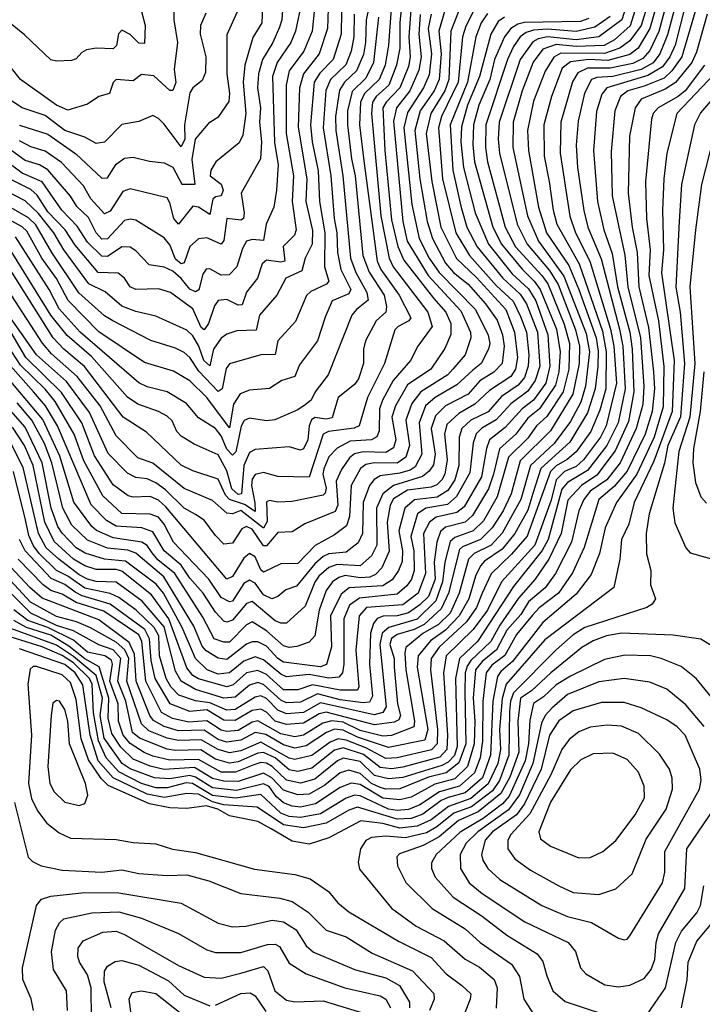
# Model space of a CAD drawing. Extents: x 1308313 to 1441400, y 959662 to 1036319.
# Tile 302 of 656: x 1354476 to 1356880, y 998917 to 1002386. Entities that reach past the tile are written whole.
import ezdxf

# ---------------------------------------------------------------- set-up
doc = ezdxf.new("R2010")
doc.units = 0

msp = doc.modelspace()

# ---------------------------------------------------------------- linework, layer by layer
at = {"layer": '0CON10XD'}
for points in [[(1356728.6, 1002475), (1356694.9, 1002355), (1356654.2, 1002285.8), (1356625, 1002262.8), (1356547.6, 1002242.4), (1356480, 1002245), (1356415, 1002237.1), (1356385.7, 1002215), (1356348.6, 1002115), (1356321.4, 1002015), (1356322.4, 1001905), (1356340.8, 1001815), (1356354.6, 1001715), (1356367.8, 1001665), (1356446.1, 1001526.1), (1356528.3, 1001288.3), (1356541.5, 1001215), (1356539.8, 1001085), (1356519.4, 1001010.6), (1356487.3, 1000935), (1356435, 1000863.5), (1356404.3, 1000835.7), (1356365, 1000814.3), (1356345, 1000793.7), (1356263.5, 1000566.5), (1356207.8, 1000502.2), (1356136.3, 1000433.7), (1356104.5, 1000365.5), (1356084.9, 1000315.1), (1356049.6, 1000265), (1355953.2, 1000175), (1355924.6, 1000135), (1355922.3, 1000095), (1355947.2, 999885), (1355945.8, 999835), (1355926.3, 999813.7), (1355805.1, 999785.1), (1355765, 999783.2), (1355695, 999821.1), (1355625, 999848), (1355597.8, 999852.2), (1355569.4, 999840.6), (1355505, 999793.1), (1355445, 999778.9), (1355425, 999784.3), (1355325, 999841.1), (1355255, 999810.5), (1355215, 999803.2), (1355175, 999814.4), (1355115, 999849.3), (1355035, 999846.1), (1354994.6, 999854.7), (1354930.9, 999880.9), (1354904.4, 999905), (1354853.3, 1000055), (1354859.6, 1000135), (1354846.1, 1000166.1), (1354815, 1000192.4), (1354725, 1000243.4), (1354675.9, 1000265), (1354605, 1000283.3), (1354513.7, 1000333.7), (1354429.3, 1000425)], [(1356761.7, 1002475), (1356726.1, 1002343.9), (1356695, 1002277.5), (1356670.7, 1002249.3), (1356635, 1002231.4), (1356555, 1002215.1), (1356475.4, 1002214.6), (1356441.5, 1002198.5), (1356422.9, 1002167.1), (1356381.9, 1002025), (1356378.7, 1001915), (1356413.4, 1001693.4), (1356433.3, 1001635), (1356483.6, 1001535), (1356555.9, 1001295.9), (1356568, 1001235), (1356577.5, 1001105), (1356541.5, 1000955), (1356521.2, 1000915), (1356461.4, 1000835), (1356435, 1000812.1), (1356395, 1000794), (1356365.3, 1000765), (1356347.4, 1000692.6), (1356289.5, 1000535), (1356172.7, 1000405), (1356123.1, 1000305), (1356072.6, 1000237.4), (1355977.2, 1000145), (1355967.8, 1000085), (1355981.9, 999865), (1355980.6, 999815), (1355955, 999788.2), (1355825, 999752.2), (1355785, 999746.7), (1355745, 999751.1), (1355687, 999797), (1355615, 999820.7), (1355585, 999811.8), (1355505, 999749), (1355455, 999737.3), (1355425, 999742.7), (1355375, 999785.6), (1355335, 999804.2), (1355315, 999801.5), (1355245, 999770.9), (1355215, 999766.3), (1355165, 999780.9), (1355113.8, 999813.8), (1355025, 999811.3), (1354995, 999815.9), (1354897.3, 999855), (1354873.6, 999875), (1354849.1, 999985), (1354821.6, 1000055), (1354832.1, 1000135), (1354805, 1000165.3), (1354755, 1000183.6), (1354665, 1000232.2), (1354605, 1000251.5), (1354515, 1000294.9), (1354435, 1000374.5)], [(1356792.1, 1002465), (1356757.7, 1002332.3), (1356730.4, 1002265), (1356706.8, 1002233.2), (1356665, 1002209.6), (1356565, 1002185.2), (1356508.4, 1002181.6), (1356489.8, 1002175), (1356465, 1002126.4), (1356442.1, 1002027.9), (1356436, 1001944), (1356440.1, 1001865), (1356463.1, 1001713.1), (1356476.7, 1001655), (1356523.1, 1001543.1), (1356587.9, 1001295), (1356599.5, 1001235), (1356607.6, 1001085), (1356583, 1000965), (1356544, 1000885), (1356475, 1000797.6), (1356405, 1000755.6), (1356385, 1000731.9), (1356336.8, 1000555), (1356315.9, 1000515.9), (1356215, 1000388.7), (1356088, 1000195), (1356025.1, 1000134.9), (1356010.1, 1000065), (1356016.2, 999825), (1356006.9, 999793.2), (1355985, 999770.3), (1355962.2, 999757.8), (1355825, 999716.5), (1355775, 999711.1), (1355725, 999723.2), (1355675, 999772.1), (1355615, 999784.7), (1355595, 999775.3), (1355515, 999710.7), (1355465, 999695.7), (1355415, 999706.3), (1355365.3, 999755.3), (1355345, 999766.8), (1355325, 999769.4), (1355299.8, 999760.2), (1355235.6, 999734.4), (1355185, 999734.9), (1355105, 999779), (1355005, 999777.5), (1354945, 999790.9), (1354913.6, 999803.6), (1354865, 999835.3), (1354840.4, 999865), (1354824, 999915), (1354823, 999975), (1354793.8, 1000055), (1354803, 1000115), (1354799.1, 1000129.1), (1354775.3, 1000145), (1354715, 1000157.7), (1354665, 1000199.3), (1354575, 1000244.5), (1354505, 1000269.6), (1354455, 1000307.1)], [(1355719.5, 1002495), (1355695.8, 1002385), (1355694.1, 1002305), (1355686.8, 1002263.2), (1355662.1, 1002205), (1355619.3, 1002165), (1355602.4, 1002137.6), (1355587.6, 1002045), (1355588.9, 1001995), (1355613.8, 1001835), (1355641.3, 1001545), (1355659.4, 1001495), (1355698.2, 1001425), (1355702.8, 1001397.2), (1355661.8, 1001365), (1355645.8, 1001344.2), (1355561.9, 1001135), (1355516.5, 1001075), (1355502.3, 1001045), (1355481.4, 1001028.6), (1355455, 1001010.9), (1355374.3, 1000975.7), (1355345, 1000972.6), (1355285, 1000982.3), (1355265.8, 1000974.2), (1355256, 1000954), (1355237, 1000863), (1355225, 1000851.3), (1355205, 1000872.4), (1355185, 1000919.7), (1355165, 1000945.2), (1355105, 1000982.9), (1355063.2, 1001033.2), (1354995, 1001074.1), (1354925, 1001092.5), (1354895, 1001106.9), (1354688.6, 1001285), (1354615, 1001367.6), (1354580.2, 1001435), (1354460.9, 1001620.9)], [(1355823.2, 1002455), (1355814, 1002376), (1355814, 1002285), (1355803.2, 1002225), (1355776, 1002155), (1355731.4, 1002115), (1355717.8, 1002095), (1355714.7, 1002054.7), (1355747.8, 1001695), (1355777.2, 1001545), (1355791.2, 1001515), (1355913.7, 1001355), (1355928.1, 1001305), (1355877.9, 1001235), (1355852.1, 1001185), (1355791.6, 1001115), (1355753.4, 1001045), (1355742.9, 1001015), (1355742.2, 1000937.8), (1355734, 1000916), (1355714.2, 1000905), (1355639.3, 1000900.7), (1355593.8, 1000876.2), (1355564.7, 1000845.3), (1355546.5, 1000803.5), (1355543.5, 1000785), (1355554.9, 1000735), (1355552.1, 1000717.9), (1355545, 1000711), (1355475, 1000696.1), (1355435, 1000688), (1355385, 1000685.7), (1355355, 1000691.6), (1355345, 1000686.8), (1355347.8, 1000617.8), (1355335, 1000594.9), (1355255, 1000656.2), (1355225, 1000645.4), (1355205, 1000647.5), (1355155, 1000691.9), (1355055, 1000733.8), (1354945, 1000823.7), (1354892.4, 1000842.4), (1354815, 1000919.5), (1354759.7, 1001025), (1354678.8, 1001128.8), (1354588.2, 1001208.2), (1354556.6, 1001246.6), (1354390.2, 1001500.2)], [(1355017.5, 1002462.5), (1355018.4, 1002385), (1355031.1, 1002305), (1355019.8, 1002210.2), (1355025.6, 1002164.4), (1355015, 1002135.8), (1355005, 1002135.8), (1354948, 1002188), (1354905, 1002192.1), (1354875, 1002170.7), (1354815, 1002174.6), (1354805.3, 1002164.7), (1354791.9, 1002125), (1354754.8, 1002115.2), (1354715, 1002088.5), (1354645, 1002067.3), (1354605.4, 1002085), (1354478.8, 1002175), (1354414.8, 1002254.8)], [(1355468.9, 1002451.1), (1355447.1, 1002345), (1355430.2, 1002305), (1355382.6, 1002235), (1355365.7, 1002185), (1355373.3, 1001953.3), (1355385.7, 1001874.3), (1355379.8, 1001785), (1355371, 1001725), (1355343.5, 1001665), (1355335, 1001608.1), (1355295, 1001611), (1355274.8, 1001605.2), (1355260.6, 1001579.4), (1355240.7, 1001515), (1355213, 1001487), (1355185, 1001485.2), (1355145, 1001507.8), (1355133, 1001507), (1355120.5, 1001489.5), (1355106.5, 1001433.5), (1355095, 1001426.9), (1355075, 1001436.3), (1355045, 1001474.1), (1355015, 1001499.9), (1354985, 1001514), (1354932.2, 1001522.2), (1354885, 1001571.8), (1354865, 1001584.8), (1354835, 1001586), (1354785, 1001550.8), (1354765, 1001552.6), (1354715, 1001601.3), (1354678.7, 1001658.7), (1354624.2, 1001715), (1354555, 1001814.5), (1354485, 1001845.1), (1354425, 1001889.6)], [(1355854.2, 1002435), (1355846.3, 1002325), (1355851.3, 1002255), (1355845, 1002220.3), (1355814.4, 1002145.6), (1355765.9, 1002095), (1355754.9, 1002075), (1355761.9, 1001925), (1355785, 1001680.8), (1355807.1, 1001587.1), (1355828.8, 1001538.8), (1355933.6, 1001405), (1355976, 1001355), (1355994.5, 1001315), (1355993.6, 1001276.4), (1355973.2, 1001226.8), (1355923.5, 1001155), (1355841.2, 1001098.8), (1355799, 1001025), (1355785.8, 1000985), (1355800.1, 1000905), (1355792.3, 1000877.7), (1355765, 1000860.7), (1355685, 1000863.2), (1355655, 1000856.7), (1355637.7, 1000842.3), (1355608.7, 1000801.3), (1355590.3, 1000759.7), (1355596, 1000675), (1355587.2, 1000652.8), (1355480.2, 1000609.8), (1355435, 1000582), (1355385, 1000578.6), (1355345, 1000531.6), (1355335, 1000532.4), (1355295, 1000591.2), (1355275, 1000600.6), (1355257.9, 1000592.1), (1355225, 1000541.6), (1355195, 1000538.4), (1355165, 1000568), (1355125, 1000622.5), (1355095, 1000642.4), (1355055, 1000664.8), (1354989.2, 1000729.2), (1354955, 1000754.1), (1354925, 1000767.8), (1354885, 1000772.8), (1354855, 1000787.6), (1354787.3, 1000857.3), (1354722.2, 1001002.2), (1354640.7, 1001110.7), (1354535.4, 1001205), (1354429.4, 1001355)], [(1356688.8, 1002445), (1356663.9, 1002365), (1356625, 1002310.7), (1356589.8, 1002285), (1356535, 1002266.1), (1356381.9, 1002268.1), (1356356.6, 1002253.4), (1356325.9, 1002204.1), (1356285, 1002098.2), (1356263.8, 1001995), (1356268, 1001925), (1356302.8, 1001725), (1356331.6, 1001635), (1356409.3, 1001519.3), (1356445.4, 1001435), (1356505.7, 1001265), (1356512.7, 1001217.3), (1356512, 1001165), (1356502.9, 1001085), (1356475, 1001000.6), (1356413.2, 1000896.8), (1356310.8, 1000805), (1356283.1, 1000716.9), (1356265, 1000658), (1356219.9, 1000575), (1356175, 1000520.5), (1356112.2, 1000477.8), (1356098.2, 1000461.8), (1356081.2, 1000425), (1356057.9, 1000345), (1356023.9, 1000285), (1355975.1, 1000235), (1355922.4, 1000197.6), (1355878.8, 1000145), (1355875, 1000104.2), (1355912.6, 999885), (1355902.3, 999847.7), (1355775, 999821.8), (1355665, 999857.9), (1355615, 999882.7), (1355585, 999886.6), (1355556.2, 999875), (1355485, 999827.4), (1355445, 999819.8), (1355405, 999831), (1355342.5, 999867.5), (1355305, 999874.1), (1355255, 999847.3), (1355205, 999840.9), (1355175, 999850.1), (1355125, 999883.2), (1355035, 999880.4), (1354985, 999895.7), (1354946.7, 999916.7), (1354933.9, 999935), (1354885.9, 1000055), (1354880.7, 1000150.7), (1354861.9, 1000191.9), (1354755, 1000271.4), (1354555, 1000347.5), (1354511.4, 1000385), (1354445, 1000457.3)], [(1356820.7, 1002439.3), (1356783.7, 1002296.3), (1356765.1, 1002255), (1356740.1, 1002219.9), (1356688.4, 1002188.4), (1356543.1, 1002145), (1356526.5, 1002123.5), (1356507.6, 1002062.4), (1356496.3, 1001925), (1356510.3, 1001745), (1356533.5, 1001645), (1356562, 1001562), (1356581.3, 1001445), (1356624.2, 1001285), (1356632.6, 1001225), (1356639, 1001075), (1356619.5, 1000970.5), (1356573.3, 1000866.7), (1356508.5, 1000781.5), (1356454.8, 1000745.2), (1356406.6, 1000693.4), (1356382.7, 1000575), (1356339.6, 1000485), (1356290.9, 1000415), (1356232.7, 1000347.3), (1356166.9, 1000253.1), (1356134.7, 1000195), (1356065, 1000128.7), (1356052.1, 1000107.9), (1356045.2, 1000085), (1356043.1, 1000016.9), (1356047.5, 999835), (1356022.6, 999767.4), (1355977.9, 999732.1), (1355915, 999717.7), (1355815, 999676.7), (1355765, 999674.9), (1355745, 999680.3), (1355715, 999695.1), (1355675, 999729.7), (1355635, 999742.4), (1355605, 999732), (1355550.5, 999689.5), (1355495, 999657.5), (1355455, 999654.5), (1355405, 999672), (1355364, 999715), (1355335, 999730.8), (1355245, 999701.7), (1355195, 999702.7), (1355155, 999712.3), (1355090.9, 999750.9), (1354985, 999744.4), (1354935, 999755.8), (1354875, 999780.6), (1354832.5, 999822.5), (1354800.5, 999870.5), (1354787.5, 999925), (1354789.6, 999995), (1354756.2, 1000106.2), (1354705, 1000134), (1354648.4, 1000178.4), (1354585, 1000216.9), (1354499.4, 1000245), (1354455, 1000269.4)], [(1356654.1, 1002455), (1356625.5, 1002364.5), (1356570.6, 1002315), (1356534.7, 1002295), (1356435, 1002290.9), (1356365, 1002298.5), (1356318.4, 1002281.6), (1356284.2, 1002235.8), (1356245.6, 1002135), (1356213.7, 1002025), (1356213, 1001935), (1356264, 1001695), (1356302.9, 1001605), (1356392.4, 1001482.4), (1356470.4, 1001279.6), (1356482, 1001215), (1356468.6, 1001095), (1356451.7, 1001038.3), (1356415, 1000969.6), (1356357.8, 1000892.2), (1356275.1, 1000814.9), (1356240.1, 1000695), (1356175, 1000576.5), (1356135.6, 1000534.4), (1356076.4, 1000505), (1356056.9, 1000485), (1356023, 1000365), (1355991.6, 1000295), (1355951.2, 1000255), (1355895, 1000222.9), (1355836.1, 1000173.9), (1355831.6, 1000155), (1355835.1, 1000094.9), (1355865.7, 999914.3), (1355864, 999895), (1355785, 999864.4), (1355755, 999861.4), (1355675, 999882), (1355615, 999910.5), (1355575, 999915.8), (1355542.8, 999907.2), (1355475, 999864.7), (1355445, 999859.8), (1355395, 999870.1), (1355315, 999915.3), (1355295, 999910.8), (1355245, 999881.6), (1355205, 999878.5), (1355185, 999882.5), (1355135, 999916.1), (1355070.9, 999910.9), (1355013.8, 999923.8), (1354975, 999945.2), (1354920.4, 1000055), (1354906.3, 1000195), (1354895, 1000218.9), (1354771.9, 1000301.9), (1354675, 1000332.2), (1354625, 1000361.6), (1354585, 1000375.1), (1354557.9, 1000395), (1354470.3, 1000485)], [(1356615.3, 1002445), (1356596.6, 1002385), (1356515, 1002324.9), (1356435, 1002314.9), (1356335, 1002324.9), (1356301.8, 1002318.2), (1356282.6, 1002307.4), (1356238.6, 1002245), (1356164.9, 1002025), (1356160.6, 1001965), (1356165.1, 1001915.1), (1356227.3, 1001665), (1356262.6, 1001595), (1356342.1, 1001502.1), (1356372.6, 1001452.6), (1356433.3, 1001293.3), (1356447.3, 1001235), (1356446.1, 1001175), (1356424, 1001066), (1356345, 1000936.7), (1356238.3, 1000831.7), (1356206.3, 1000715), (1356178.8, 1000655), (1356139.5, 1000595), (1356098.8, 1000555), (1356035, 1000528.5), (1356025, 1000518.9), (1355986.5, 1000365), (1355959.9, 1000310.1), (1355900.6, 1000255), (1355865, 1000236.9), (1355805, 1000219.9), (1355784.8, 1000205.2), (1355779, 1000185), (1355794, 1000135), (1355794.5, 1000105), (1355806.6, 999975), (1355817.1, 999935), (1355810.8, 999919.2), (1355795, 999910.7), (1355725, 999901.9), (1355555, 999945.9), (1355530.2, 999939.8), (1355475, 999907), (1355415, 999902.8), (1355375, 999914.2), (1355345, 999946.2), (1355325, 999957.1), (1355295, 999951.7), (1355235, 999917.1), (1355195, 999917.5), (1355135, 999953.9), (1355075, 999948.5), (1355006.2, 999975), (1354952.8, 1000065), (1354938.4, 1000128.4), (1354933.5, 1000205), (1354917, 1000237), (1354795, 1000326.4), (1354696.1, 1000356.1), (1354670.9, 1000369.1), (1354635, 1000395.6), (1354586.6, 1000416.6), (1354495.1, 1000515.1), (1354474.8, 1000554.8)], [(1355402, 1002435), (1355399, 1002385), (1355390.5, 1002359.5), (1355367.2, 1002305), (1355331.2, 1002245), (1355316.9, 1002195), (1355313.1, 1002145), (1355324.1, 1002075), (1355319.9, 1002025), (1355327.2, 1001955), (1355324.4, 1001895), (1355255.4, 1001775), (1355266.9, 1001705), (1355264.3, 1001685.7), (1355255, 1001679.8), (1355204.8, 1001685), (1355195, 1001608), (1355185.2, 1001594.8), (1355135, 1001617.7), (1355105, 1001613.2), (1355075, 1001586.2), (1355055, 1001529.5), (1355045, 1001525.6), (1355025, 1001541.5), (1355005, 1001592.6), (1354985, 1001616.8), (1354885, 1001679.7), (1354865, 1001683), (1354845, 1001677.7), (1354785, 1001614), (1354765, 1001612.6), (1354745.4, 1001635), (1354718.6, 1001688.6), (1354677.6, 1001727.6), (1354655, 1001764.3)], [(1355332.3, 1002455), (1355328.1, 1002375), (1355297.4, 1002322.6), (1355268.4, 1002225), (1355263.3, 1002165), (1355272.6, 1002055), (1355261.5, 1001978.5), (1355248.3, 1001951.7), (1355166.2, 1001885), (1355149.2, 1001855), (1355146.6, 1001835), (1355185, 1001805.8), (1355192.9, 1001785), (1355185.2, 1001764.8), (1355165, 1001761.6), (1355156.5, 1001753.5), (1355145, 1001699.4), (1355105, 1001725.2), (1355085, 1001729.2), (1355035, 1001664.7)], [(1356123.1, 1002406.9), (1356100.6, 1002375), (1356082, 1002325), (1356052.8, 1002165), (1355991.5, 1002015), (1356001.4, 1001855), (1356029.2, 1001729.2), (1356050.5, 1001655), (1356087, 1001585), (1356177, 1001475), (1356238.3, 1001418.3), (1356260.9, 1001385), (1356298.9, 1001285), (1356307.5, 1001165), (1356291.4, 1001115), (1356265, 1001077), (1356205, 1001032.1), (1356154.1, 1000975.9), (1356103.2, 1000946.8), (1356083.5, 1000926.5), (1356072.8, 1000895), (1356060.7, 1000789.3), (1356014.5, 1000705.5), (1355982.3, 1000677.7), (1355906, 1000665), (1355877, 1000645), (1355853, 1000565), (1355863.7, 1000515), (1355864.5, 1000445.5), (1355855.1, 1000414.9), (1355839.3, 1000390.7), (1355805, 1000362.4), (1355672.2, 1000347.8), (1355637.3, 1000322.7), (1355617.9, 1000275), (1355617.4, 1000115), (1355612.7, 1000085), (1355600.1, 1000069.9), (1355565, 1000065.8), (1355495, 1000078.9), (1355415, 1000070.9), (1355395, 1000080.3), (1355335, 1000131.1), (1355305, 1000140.7), (1355265, 1000125.8), (1355215, 1000084.2), (1355175, 1000079.9), (1355136.4, 1000095), (1355095, 1000135.2), (1355048.4, 1000245), (1354981.9, 1000365), (1354956.7, 1000396.7), (1354848.1, 1000478.1), (1354775, 1000485.5), (1354706.6, 1000506.6), (1354675, 1000525.1), (1354625, 1000576.8), (1354610.2, 1000600.2), (1354587, 1000665), (1354555.1, 1000825.1), (1354495, 1000950.3), (1354325, 1001143.3)], [(1355514.6, 1002425), (1355505.4, 1002345), (1355476.4, 1002275), (1355424.5, 1002205.5), (1355414.1, 1002155), (1355414.2, 1001985), (1355440, 1001835), (1355435.1, 1001744.9), (1355449.6, 1001645), (1355443.2, 1001626.8), (1355403.9, 1001586.1), (1355409.5, 1001535), (1355395, 1001531.5), (1355345, 1001538.1), (1355329.5, 1001525), (1355313.3, 1001475), (1355275, 1001426.1), (1355258.8, 1001381.2), (1355245, 1001379.5), (1355205, 1001400), (1355175, 1001396.4), (1355162, 1001378), (1355141, 1001315), (1355125, 1001292.5), (1355115, 1001301.2), (1355085, 1001366.8), (1355007.3, 1001425), (1354965, 1001437.3), (1354885, 1001435.2), (1354864.9, 1001444.9), (1354844.8, 1001474.8), (1354822.2, 1001492.2), (1354751.9, 1001495), (1354671, 1001591), (1354636.2, 1001645), (1354575, 1001709.2), (1354537.2, 1001767.2), (1354515, 1001787.3), (1354365, 1001862.5)], [(1355131.5, 1002408.5), (1355113.1, 1002365), (1355111, 1002335), (1355131.6, 1002255), (1355130.2, 1002199.8), (1355118.2, 1002171.8), (1355085, 1002145.5), (1355075, 1002128.1), (1355056.7, 1002015), (1355057.7, 1001965), (1355045, 1001937.7), (1354985, 1002018), (1354965, 1002038), (1354945, 1002047.9), (1354895, 1002026.7), (1354835, 1002016.4), (1354775, 1001954.6), (1354745, 1001949.6), (1354705, 1001972.3), (1354635, 1001995.7), (1354565, 1002048.6), (1354485, 1002074.8), (1354399.4, 1002130.6)], [(1356021.1, 1002415), (1355994.2, 1002345), (1355987.4, 1002175), (1355973.6, 1002135), (1355923.2, 1002055), (1355906.8, 1001985), (1355926.7, 1001815), (1355958.7, 1001655), (1356014, 1001544), (1356085, 1001477.2), (1356187.5, 1001365), (1356218.2, 1001285), (1356228.5, 1001195), (1356221.6, 1001155), (1356205, 1001128.4), (1356130.6, 1001079.4), (1356078.5, 1001031.5), (1356022.2, 1000997.8), (1355980.6, 1000959.4), (1355972.3, 1000925), (1355980.8, 1000835), (1355973.6, 1000785), (1355962.9, 1000765), (1355945, 1000747.5), (1355925, 1000738.6), (1355841.2, 1000728.8), (1355792.4, 1000697.6), (1355780.8, 1000675), (1355769.5, 1000615), (1355776.9, 1000513.1), (1355750.7, 1000455), (1355728.5, 1000431.5), (1355708.7, 1000421.3), (1355675, 1000419.3), (1355622.5, 1000427.5), (1355599.2, 1000420.8), (1355577.1, 1000405), (1355555.1, 1000374.9), (1355529.9, 1000305), (1355514.8, 1000215.2), (1355495, 1000192.9), (1355452.2, 1000177.8), (1355425, 1000174.5), (1355405, 1000179.7), (1355345, 1000233), (1355295, 1000264), (1355275, 1000253.7), (1355215, 1000192.7), (1355195, 1000193), (1355161.2, 1000205), (1355120.5, 1000280.5), (1355022.3, 1000435), (1354962.7, 1000482.7), (1354942.4, 1000507.6), (1354925, 1000533), (1354905.6, 1000545.6), (1354805, 1000560.8), (1354746.5, 1000586.5), (1354730, 1000600), (1354666.5, 1000686.5), (1354617.6, 1000847.6), (1354556.8, 1000976.8), (1354405.6, 1001155.6)], [(1355608.8, 1002415), (1355607.4, 1002335), (1355579.4, 1002245), (1355532.6, 1002197.4), (1355512.9, 1002165), (1355499.7, 1002015), (1355505.5, 1001955), (1355526.8, 1001853.2), (1355532.1, 1001745), (1355550.6, 1001635), (1355549.3, 1001515), (1355564.3, 1001465), (1355556.1, 1001453.9), (1355501.5, 1001428.5), (1355485.5, 1001414.5), (1355447.5, 1001322.5), (1355385, 1001254.4), (1355375, 1001206.2), (1355324.8, 1001205.2), (1355215, 1001173.3), (1355203.4, 1001156.6), (1355189.3, 1001085), (1355175, 1001075.5), (1355107.2, 1001147.2), (1355075, 1001195.2), (1355055, 1001213.2), (1355025, 1001228.3), (1354937.5, 1001255), (1354804.4, 1001324.5), (1354775, 1001342), (1354683.8, 1001423.8), (1354588.7, 1001565), (1354532.6, 1001662.6), (1354507, 1001687), (1354415, 1001740.8)], [(1355562.7, 1002425), (1355560.3, 1002355), (1355529.9, 1002265), (1355475.1, 1002194.9), (1355461.4, 1002145), (1355457, 1002007), (1355486.9, 1001825), (1355483.2, 1001745), (1355507, 1001643), (1355506.2, 1001595), (1355481, 1001545), (1355469.3, 1001500.7), (1355413.3, 1001475), (1355381.4, 1001415), (1355319.8, 1001345), (1355308.2, 1001291.8), (1355240.6, 1001289.4), (1355205, 1001277.6), (1355185, 1001263.1), (1355158.9, 1001225), (1355145, 1001166.2), (1355123.8, 1001185), (1355107, 1001235), (1355085, 1001271.7), (1355065, 1001291.7), (1354955, 1001341.4), (1354885, 1001357.2), (1354835, 1001376.9), (1354776.9, 1001426.9), (1354719.5, 1001455), (1354631, 1001575), (1354596.1, 1001635), (1354542.3, 1001702.3), (1354495, 1001747.1), (1354417.7, 1001787.7)], [(1354904.8, 1002415), (1354917.3, 1002365), (1354915, 1002301.4), (1354895, 1002302.7), (1354865, 1002333.5), (1354835, 1002348.7), (1354823.9, 1002336.1), (1354816.7, 1002295), (1354805, 1002282.7), (1354745, 1002285.3), (1354711.1, 1002278.9), (1354695, 1002270.5), (1354675, 1002247.5), (1354658.4, 1002241.6), (1354605, 1002239.2), (1354585, 1002244.6), (1354492.5, 1002332.5), (1354425, 1002386.9)], [(1355971.8, 1002415), (1355952.1, 1002345), (1355960.2, 1002265), (1355953, 1002175), (1355934.9, 1002135), (1355886.7, 1002065), (1355867.2, 1001995), (1355884.7, 1001824.7), (1355910.3, 1001675), (1355930.1, 1001615), (1355975, 1001528.3), (1356003.4, 1001495), (1356055, 1001453.9), (1356116.7, 1001385), (1356157.3, 1001327.3), (1356175.8, 1001275), (1356182.4, 1001235), (1356175.5, 1001175), (1356146.1, 1001143.9), (1356096.4, 1001113.6), (1356055, 1001066), (1355975.2, 1001025), (1355940.4, 1000989.6), (1355924.9, 1000945), (1355938.8, 1000855), (1355932.6, 1000817.4), (1355918.1, 1000795), (1355893.8, 1000776.2), (1355791.9, 1000745), (1355754.4, 1000715.6), (1355732.5, 1000665), (1355733.2, 1000535), (1355715, 1000497.1), (1355675, 1000462.2), (1355594.2, 1000465.8), (1355565, 1000455.7), (1355529.7, 1000425), (1355515.4, 1000404.6), (1355480.7, 1000319.3), (1355415, 1000260.2), (1355395, 1000259.4), (1355375, 1000268.3), (1355295, 1000335.8), (1355275, 1000328.8), (1355225, 1000270.6), (1355205, 1000262.7), (1355195, 1000266.3), (1355165, 1000298), (1355122.3, 1000365), (1355075, 1000418.8), (1355045, 1000463.6), (1354984.5, 1000514.5), (1354945, 1000581.3), (1354905.5, 1000595.5), (1354815, 1000601.2), (1354781.4, 1000621.4), (1354727.1, 1000677.1), (1354608.4, 1000955), (1354566.9, 1001025), (1354524.2, 1001074.2), (1354426.2, 1001186.2)], [(1355739.9, 1002395), (1355722, 1002235), (1355695, 1002179.2), (1355647, 1002133), (1355630.8, 1002065), (1355630.3, 1002015), (1355644.3, 1001895), (1355657.3, 1001835), (1355684.4, 1001555), (1355706.2, 1001496.2), (1355758.9, 1001415), (1355767.7, 1001375), (1355764.8, 1001355), (1355731.1, 1001325), (1355693.9, 1001253.9), (1355686.1, 1001225), (1355687.1, 1001175), (1355669.5, 1001120.5), (1355655, 1001100.9), (1355597.3, 1001055), (1355576.6, 1000983.4), (1355555, 1000978), (1355515.6, 1000984.4), (1355503.8, 1000976.2), (1355494.9, 1000955), (1355491, 1000905), (1355475, 1000874), (1355465, 1000869.7), (1355425, 1000880.7), (1355305, 1000871.4), (1355285, 1000860.9), (1355265.7, 1000815), (1355256.9, 1000715), (1355245, 1000712.8), (1355222.9, 1000732.9), (1355205, 1000796.1), (1355175, 1000852.6), (1355089.9, 1000889.9), (1355045, 1000918.6), (1355029.2, 1000935), (1355013, 1000973), (1354995, 1000988.6), (1354965, 1001005.6), (1354891.3, 1001031.3), (1354855.3, 1001055.3), (1354729.2, 1001199.2), (1354642.7, 1001272.7), (1354585, 1001344.5), (1354431.1, 1001595)], [(1355653.5, 1002405), (1355653.1, 1002325), (1355643.5, 1002275), (1355623.9, 1002226.1), (1355570, 1002175), (1355554.1, 1002135.9), (1355544, 1002005), (1355571, 1001835), (1355583.3, 1001685), (1355592.8, 1001635), (1355594.9, 1001564.9), (1355606.9, 1001505), (1355642.3, 1001435), (1355635, 1001420.2), (1355576.3, 1001395), (1355551.9, 1001338.1), (1355525, 1001253.8), (1355460.7, 1001169.3), (1355445, 1001128.5), (1355398.6, 1001115), (1355355, 1001085.8), (1355285, 1001080.2), (1355252.6, 1001067.4), (1355228.3, 1001031.7), (1355215, 1000948.2), (1355135, 1001054.8), (1355075, 1001113.6), (1355017.5, 1001147.5), (1354915, 1001178.5), (1354755, 1001286.3), (1354646.1, 1001396.1), (1354605, 1001474), (1354554, 1001545), (1354500.4, 1001640.4), (1354485, 1001655.8), (1354435, 1001682.4)], [(1355885.9, 1002404.1), (1355881.8, 1002335), (1355889.2, 1002255), (1355882, 1002208), (1355850.1, 1002135), (1355802.6, 1002075), (1355792.3, 1002027.6), (1355824.7, 1001675), (1355840.8, 1001605), (1355914, 1001484), (1356029.7, 1001359.7), (1356063.2, 1001285), (1356064.8, 1001265), (1356045, 1001204.6), (1356001.7, 1001155), (1355983, 1001135), (1355889, 1001075), (1355856.9, 1001033.1), (1355835.9, 1000975), (1355849, 1000885), (1355835.4, 1000844.6), (1355805, 1000822.8), (1355724.2, 1000825), (1355695, 1000818.6), (1355675.6, 1000805), (1355643.1, 1000745), (1355637.6, 1000635), (1355627.2, 1000602.8), (1355585, 1000570.7), (1355516.8, 1000533.2), (1355455, 1000469.8), (1355395, 1000469.2), (1355335, 1000438.8), (1355325, 1000447.9), (1355305, 1000493.2), (1355285, 1000505.7), (1355265, 1000488.2), (1355225, 1000424.2), (1355205, 1000415.3), (1354990.1, 1000670.1), (1354965, 1000692.7), (1354935, 1000706.1), (1354875, 1000703.3), (1354858, 1000708), (1354805, 1000747.1), (1354738.9, 1000848.9), (1354695.1, 1000965), (1354622.6, 1001072.6), (1354497.5, 1001195), (1354437.2, 1001297.2)], [(1356896.8, 1002405), (1356859.3, 1002270.7), (1356843.1, 1002235), (1356785.1, 1002164.9), (1356749.2, 1002140.8), (1356664.7, 1002105.3), (1356643.2, 1002075), (1356623.4, 1001975), (1356619.1, 1001775), (1356632.9, 1001655), (1356650.7, 1001565), (1356656.1, 1001445), (1356690.8, 1001300.8), (1356708.2, 1001145), (1356711.3, 1001085), (1356702.9, 1001005), (1356678.3, 1000925), (1356615.5, 1000795), (1356569.1, 1000740.9), (1356514.9, 1000695), (1356463.3, 1000526.7), (1356422.6, 1000437.4), (1356373.3, 1000365), (1356305, 1000314.3), (1356281.7, 1000288.3), (1356225, 1000219.8), (1356184.4, 1000145.6), (1356138, 1000112), (1356118, 1000085), (1356106.9, 999985), (1356105.7, 999844.3), (1356097.3, 999785), (1356077.4, 999732.6), (1356024.9, 999685.1), (1355954.5, 999665.5), (1355885, 999620.1), (1355845, 999603.8), (1355805, 999599.9), (1355775.1, 999604.9), (1355675, 999651.6), (1355655, 999653.8), (1355625, 999642.9), (1355535, 999588.6), (1355465, 999574.6), (1355425, 999578.9), (1355395, 999590.9), (1355325, 999656.2), (1355236.2, 999643.8), (1355155, 999652.4), (1355084.7, 999695), (1355062.3, 999697.7), (1354995, 999679.9), (1354955, 999679.8), (1354905, 999694.9), (1354825, 999735.8), (1354780, 999785), (1354752.9, 999845), (1354735.6, 999944.4), (1354731, 1000045), (1354722.1, 1000065), (1354665, 1000119.4), (1354625, 1000145.8), (1354555, 1000176.9), (1354441.8, 1000211.8)], [(1355783.6, 1002425), (1355775, 1002296), (1355763.4, 1002225), (1355742.1, 1002175), (1355690.1, 1002125), (1355675.5, 1002095), (1355672.8, 1002015), (1355688.3, 1001888.3), (1355734.4, 1001535), (1355747.9, 1001505), (1355811.9, 1001415), (1355853.1, 1001335), (1355846.8, 1001325), (1355808.7, 1001305), (1355797.5, 1001292.5), (1355760.6, 1001175), (1355700.9, 1001055), (1355671.9, 1000955), (1355653.2, 1000946.8), (1355563.1, 1000935), (1355545, 1000925.7), (1355495, 1000773.9), (1355385, 1000776.8), (1355335, 1000791), (1355305, 1000783.2), (1355295, 1000767.5), (1355291.6, 1000745), (1355303.5, 1000683.5), (1355305, 1000652.9), (1355267.7, 1000677.7), (1355214.9, 1000694.9), (1355200.4, 1000710.4), (1355175, 1000767.5), (1355085, 1000796.5), (1355045, 1000816.5), (1354922.2, 1000932.2), (1354840.4, 1000985), (1354704.4, 1001164.4), (1354630.8, 1001225), (1354594.1, 1001265), (1354442.3, 1001505)], [(1356854.7, 1002415), (1356807.3, 1002255), (1356772.6, 1002205), (1356745, 1002180), (1356675, 1002151), (1356617.4, 1002135), (1356591.1, 1002115), (1356572.1, 1002065), (1356558.4, 1001921.6), (1356562.4, 1001765), (1356606.6, 1001556.6), (1356617.5, 1001445), (1356661.5, 1001265), (1356673.8, 1001095), (1356670.2, 1001030.2), (1356647.3, 1000945), (1356590.9, 1000825), (1356543.1, 1000765), (1356484.8, 1000725.2), (1356462, 1000695), (1356444.9, 1000655), (1356418.6, 1000545), (1356363.1, 1000435), (1356326.4, 1000383.6), (1356267.6, 1000335), (1356240.2, 1000289.8), (1356191.1, 1000235), (1356155, 1000165.4), (1356104.7, 1000125), (1356081.2, 1000095), (1356072.7, 999995), (1356079.1, 999915), (1356076.5, 999835), (1356052.5, 999755), (1356008.4, 999711.6), (1355937.8, 999692.2), (1355855, 999646.4), (1355815, 999637), (1355755, 999643.6), (1355675, 999691.4), (1355643.6, 999696.4), (1355605, 999681), (1355517.1, 999622.9), (1355465, 999612.1), (1355434.9, 999614.9), (1355405, 999626.8), (1355379.3, 999649.3), (1355353.9, 999683.9), (1355335, 999693.8), (1355239.9, 999670.1), (1355155, 999679.8), (1355095, 999717.7), (1355075, 999723.6), (1355005, 999711.6), (1354950.4, 999715), (1354865, 999746.9), (1354837.1, 999765), (1354773.4, 999855), (1354758.9, 999935), (1354768, 999995), (1354744.8, 1000074.8), (1354665, 1000141.9), (1354605, 1000182.1), (1354445, 1000241.4)], [(1355924.8, 1002405.2), (1355914.9, 1002355.1), (1355926, 1002265), (1355918.3, 1002191.7), (1355898.3, 1002145), (1355841.5, 1002058.5), (1355829.1, 1002005), (1355857.3, 1001735), (1355882.7, 1001615), (1355918.4, 1001545), (1355953.1, 1001495), (1356081.2, 1001365), (1356125.2, 1001274.8), (1356131.4, 1001245), (1356127.3, 1001225), (1356101.2, 1001175), (1356071.2, 1001151.2), (1356015, 1001099.7), (1355939.2, 1001055), (1355905, 1001024.8), (1355882.2, 1000965), (1355891.6, 1000855), (1355869, 1000811), (1355851.3, 1000798.7), (1355815, 1000787.6), (1355745, 1000778.2), (1355724.7, 1000765.3), (1355708.3, 1000745), (1355685.4, 1000685), (1355682.5, 1000575), (1355667.4, 1000542.6), (1355625, 1000510.4), (1355565, 1000504.4), (1355544, 1000495), (1355515, 1000468.7), (1355450.4, 1000389.6), (1355413.3, 1000376.7), (1355385, 1000353.1), (1355364.3, 1000345.7), (1355335, 1000359.6), (1355305, 1000400.2), (1355285, 1000411.6), (1355265, 1000399.1), (1355225, 1000337.7), (1355215, 1000334.8), (1355185, 1000350.2), (1355142.4, 1000415), (1355065, 1000496.2), (1355017.8, 1000545), (1354985, 1000608.7), (1354965, 1000632.7), (1354935, 1000643.8), (1354835, 1000646), (1354768.1, 1000708.1), (1354702.1, 1000832.1), (1354668, 1000925), (1354600.3, 1001040.3), (1354565, 1001084.1), (1354478.7, 1001168.7), (1354447.7, 1001215)], [(1356183.7, 1002395), (1356160.7, 1002379.3), (1356135.3, 1002334.7), (1356095.3, 1002185), (1356053.3, 1002085), (1356031.8, 1002008.2), (1356029.9, 1001955), (1356039.2, 1001865), (1356079.3, 1001705), (1356126.5, 1001595), (1356210.6, 1001490.6), (1356267.5, 1001437.5), (1356293.8, 1001395), (1356336.3, 1001275), (1356342.8, 1001165), (1356328.8, 1001105), (1356285.1, 1001045), (1356245.1, 1001014.9), (1356185, 1000948.6), (1356130, 1000905), (1356119.3, 1000875), (1356102.6, 1000775), (1356040.7, 1000669.3), (1356015, 1000650.1), (1355942.6, 1000632.6), (1355919.5, 1000615), (1355898.1, 1000575), (1355904.9, 1000435), (1355879.5, 1000365), (1355825, 1000324.5), (1355696.7, 1000315), (1355671.1, 1000285), (1355659.8, 1000165), (1355669.6, 1000035), (1355665, 1000023.4), (1355605, 1000024.2), (1355507.2, 1000042.8), (1355455, 1000024.6), (1355405, 1000025.3), (1355345, 1000078.9), (1355315, 1000093.2), (1355275, 1000085.1), (1355227.5, 1000042.5), (1355205, 1000034.9), (1355105, 1000064), (1355085, 1000075.5), (1355065, 1000102.7), (1355001, 1000275), (1354939.7, 1000359.7), (1354835, 1000442.6), (1354815, 1000449), (1354745, 1000449.1), (1354705, 1000461.4), (1354665.1, 1000485.1), (1354597, 1000547), (1354564.9, 1000615), (1354523.1, 1000815), (1354492.6, 1000885), (1354450.3, 1000950.3)], [(1356078.1, 1002425), (1356046.8, 1002363.2), (1356034.9, 1002325), (1356019.5, 1002165), (1355960.7, 1002045), (1355950.2, 1002005), (1355965.3, 1001825), (1356011.4, 1001635), (1356059.9, 1001555), (1356155, 1001448), (1356214, 1001394), (1356240, 1001340), (1356261, 1001285), (1356268.9, 1001205), (1356266.8, 1001165), (1356253.1, 1001125), (1356231.5, 1001098.5), (1356172.1, 1001057.9), (1356125.4, 1001004.6), (1356064, 1000975), (1356033.1, 1000945), (1356023.3, 1000915), (1356022.4, 1000815), (1356008.7, 1000765), (1355983.4, 1000726.6), (1355946.2, 1000703.8), (1355866, 1000694), (1355831.7, 1000665), (1355810.5, 1000585), (1355823.6, 1000515), (1355822.6, 1000477.4), (1355809.8, 1000445), (1355787.3, 1000412.7), (1355755, 1000391), (1355636.3, 1000383.7), (1355607.9, 1000362.1), (1355569.9, 1000285), (1355573.9, 1000176.1), (1355556, 1000114), (1355535, 1000105.6), (1355405, 1000122.4), (1355385, 1000135.4), (1355345, 1000178.3), (1355315, 1000194.3), (1355295, 1000194.3), (1355275, 1000185.7), (1355205, 1000131.4), (1355175, 1000136.2), (1355132.3, 1000162.3), (1355118.5, 1000178.5), (1355088.9, 1000248.9), (1354982.9, 1000422.9), (1354885, 1000505.9), (1354856.7, 1000516.8), (1354785, 1000524.1), (1354715, 1000551.6), (1354659.7, 1000605), (1354628.2, 1000665), (1354589.1, 1000825), (1354563.2, 1000893.2), (1354518.6, 1000975), (1354466.4, 1001036.4)], [(1354475, 1002014.6), (1354575, 1001982), (1354673.6, 1001913.6), (1354765, 1001826.8), (1354785, 1001828), (1354815, 1001876.5), (1354845, 1001898.2), (1354875, 1001900.8), (1354933.1, 1001886.9), (1354985, 1001881.1), (1355015, 1001866.4), (1355046.6, 1001806.6), (1355093.3, 1001806.7), (1355082.7, 1001892.7), (1355095, 1001964.6), (1355145, 1002024.6), (1355177.5, 1002045), (1355213, 1002097), (1355216.1, 1002125), (1355206.1, 1002195), (1355206.5, 1002333.5), (1355247, 1002425)], [(1356555, 1002396.6), (1356501.1, 1002358.9), (1356435, 1002343.6), (1356335, 1002352.2), (1356285, 1002348.6), (1356259.2, 1002340.8), (1356238, 1002325), (1356215, 1002291.6), (1356194, 1002245), (1356117.3, 1002015), (1356115.8, 1001935.8), (1356123.5, 1001885), (1356185.8, 1001655), (1356221.3, 1001585), (1356314.9, 1001484.9), (1356335.6, 1001455), (1356392.7, 1001312.7), (1356412.2, 1001245)], [(1356479.8, 1002390.2), (1356450.8, 1002379.2), (1356253.9, 1002376.1), (1356230.1, 1002369.9), (1356205.6, 1002354.4), (1356183.1, 1002325), (1356147.8, 1002245), (1356131.4, 1002175), (1356092.5, 1002085), (1356074.5, 1002015), (1356071.1, 1001945), (1356077.9, 1001885), (1356142.2, 1001655), (1356172.2, 1001595), (1356245, 1001506.5), (1356288.2, 1001465), (1356309.2, 1001435), (1356365.9, 1001295), (1356378.6, 1001215), (1356374.4, 1001145), (1356362.2, 1001097.8), (1356306.6, 1001015), (1356265, 1000982.4), (1356222.5, 1000925), (1356165, 1000874), (1356144.9, 1000785), (1356126.5, 1000733.5), (1356070.6, 1000639.4), (1356044.3, 1000615.7), (1355975, 1000597.5), (1355957.5, 1000582.5), (1355944.5, 1000545.5), (1355935.1, 1000475), (1355938.4, 1000415), (1355915, 1000354), (1355885, 1000323.9), (1355845, 1000296.2), (1355805, 1000285.9), (1355755.3, 1000284.7), (1355735, 1000275.8), (1355721.7, 1000258.3), (1355711.5, 1000225), (1355708, 1000115), (1355717.9, 1000002.1), (1355708.3, 999981.7), (1355685, 999978.7), (1355605, 999989.7), (1355525, 1000010.4), (1355465, 999981.4), (1355415, 999979.4), (1355395, 999987.9), (1355335, 1000043.6), (1355315, 1000050.6), (1355285, 1000041.8), (1355235, 999998.6), (1355195, 999995.5), (1355095, 1000025.5), (1355044.8, 1000055), (1355025, 1000090.3), (1354985, 1000247), (1354906.8, 1000336.8), (1354815, 1000404), (1354745, 1000406.4), (1354715, 1000414.5), (1354685, 1000430.5), (1354613.6, 1000485), (1354569.6, 1000525), (1354542.1, 1000575), (1354488.2, 1000808.2), (1354437.6, 1000907.6)], [(1356886.9, 1002225), (1356818.8, 1002135), (1356795, 1002114.9), (1356723.9, 1002075), (1356707.1, 1002055), (1356700.3, 1002035), (1356679.2, 1001815), (1356683.5, 1001685), (1356695.8, 1001575), (1356691.3, 1001485), (1356725.1, 1001325), (1356744.2, 1001164.2), (1356742.2, 1001022.2), (1356710, 1000915), (1356649.5, 1000785), (1356577, 1000685), (1356537.7, 1000595), (1356517.8, 1000505), (1356488.5, 1000431.5), (1356435, 1000362.1), (1356318, 1000262), (1356211.2, 1000125), (1356170.5, 1000089.5), (1356158.5, 1000071.5), (1356142.4, 999985), (1356133.5, 999795), (1356105.3, 999715), (1356045, 999662), (1355984.6, 999645.4), (1355960.1, 999635), (1355895, 999587.4), (1355855, 999571.8), (1355805, 999568.7), (1355665, 999611.1), (1355635, 999601.3), (1355555, 999554.7), (1355475, 999538.3), (1355405, 999548.8), (1355311.7, 999611.7), (1355195, 999619.4), (1355155, 999629.9), (1355105, 999657.3), (1355065, 999659.4), (1354985, 999645.2), (1354925, 999657.4), (1354805, 999714.9), (1354752.5, 999775), (1354723.9, 999865), (1354697.7, 1000042.3), (1354671.4, 1000085), (1354635, 1000114.6), (1354475, 1000169.4)], [(1356922.8, 1002195), (1356789.8, 1002055), (1356755, 1001915.6), (1356743.9, 1001825), (1356739.3, 1001715), (1356743, 1001575), (1356736.1, 1001493.9), (1356780.6, 1001185), (1356774, 1001005), (1356709.6, 1000830.4), (1356640, 1000685), (1356621, 1000609), (1356595.7, 1000555), (1356589.8, 1000485), (1356568.2, 1000385), (1356508.9, 1000341.1), (1356325, 1000201), (1356189, 1000045), (1356174.4, 999994.4), (1356166, 999885), (1356169.3, 999815), (1356160.1, 999765), (1356126.2, 999693.8), (1356065, 999642.3), (1355986.2, 999613.8), (1355925, 999566.8), (1355875.8, 999544.2), (1355815, 999538), (1355755, 999553.8), (1355676.7, 999563.3), (1355565, 999503.9), (1355495, 999481.1), (1355435, 999491.7), (1355361.3, 999535), (1355315, 999561.6), (1355215, 999581.4), (1355173.4, 999605), (1355134.1, 999615.9), (1355065, 999607.4), (1355005, 999608.7), (1354932.8, 999622.8), (1354787.7, 999687.7), (1354762.2, 999712.2), (1354718.6, 999778.6), (1354692.8, 999852.8), (1354675, 999990.5), (1354655, 1000050.5), (1354625, 1000077.7), (1354535, 1000107.3), (1354522.8, 1000107.2), (1354512.4, 1000097.6), (1354504.6, 1000045.4), (1354517.7, 999865), (1354506.9, 999695), (1354517.6, 999642.4), (1354538.3, 999598.3), (1354571.3, 999555), (1354615, 999521.1), (1354655, 999502.9), (1354815, 999497.4), (1354875, 999486.9), (1354955, 999482.5), (1355014, 999464), (1355095, 999451.6), (1355303.3, 999393.3), (1355445, 999374.8), (1355499, 999359), (1355563.8, 999315), (1355596.2, 999275), (1355635, 999243.4), (1355810, 999140), (1355925, 999082), (1355977.6, 999025), (1356032.8, 998982.8), (1356064.2, 998954.2), (1356062.6, 998935), (1356041.8, 998885)], [(1356922.5, 1002115), (1356873, 1002057), (1356851.7, 1002015), (1356806.2, 1001805), (1356798.4, 1001675), (1356786.2, 1001443.8), (1356801.6, 1001355), (1356817.6, 1001175), (1356803, 1000987), (1356758.4, 1000885), (1356746.1, 1000823.9), (1356693.1, 1000645), (1356682.1, 1000575), (1356683.4, 1000503.4), (1356698.8, 1000445), (1356697.3, 1000395), (1356714.4, 1000345), (1356703.5, 1000326.5), (1356684.2, 1000315), (1356465.8, 1000244.2), (1356425, 1000218.4), (1356364.7, 1000165.3), (1356215.2, 1000014.8), (1356204.6, 999985.4), (1356200.8, 999949.2), (1356198.8, 999795), (1356165.8, 999705), (1356140.6, 999669.5), (1356067.2, 999612.8), (1356005, 999590.8), (1355945, 999542.4), (1355908.4, 999521.6), (1355835, 999503.7), (1355765, 999509.5), (1355715, 999505.2), (1355695, 999493.8), (1355676.2, 999465), (1355667.3, 999417.3), (1355672.9, 999392.9), (1355785, 999255.4), (1355872.6, 999192.6), (1355970.6, 999140.6), (1356045, 999076.3), (1356095, 999047.9), (1356146.3, 999005), (1356157.5, 998975), (1356153.5, 998903.5)], [(1354655, 1001764.3), (1354575, 1001856.6), (1354545, 1001874.1), (1354495, 1001889.9), (1354395, 1001961.2)], [(1355035, 1001664.7), (1355018.3, 1001685), (1355005, 1001740.8), (1354995, 1001758.6), (1354865, 1001789.4), (1354839.4, 1001780.6), (1354795, 1001711.1), (1354775, 1001702.2), (1354726.8, 1001755), (1354700.5, 1001800.5), (1354622.5, 1001882.5), (1354565, 1001921.9), (1354515, 1001938), (1354475, 1001958.6)], [(1356920.7, 1001975), (1356877, 1001805), (1356855.8, 1001645), (1356836.3, 1001445), (1356852.9, 1001175), (1356835.9, 1000985), (1356796.9, 1000865), (1356786, 1000766), (1356775.8, 1000665), (1356782.7, 1000612.7), (1356821.5, 1000525), (1356836.9, 1000506.9), (1356945, 1000477.3)], [(1356412.2, 1001245), (1356409.5, 1001155), (1356389.7, 1001075), (1356332.4, 1000987.6), (1356295.8, 1000955), (1356265, 1000911.5), (1356197.8, 1000845), (1356157.7, 1000705), (1356109.5, 1000620.5), (1356073.3, 1000585), (1356008.3, 1000561.7), (1355992.1, 1000547.9), (1355972.5, 1000475), (1355964.9, 1000404.9), (1355941.8, 1000338.2), (1355875, 1000274.3), (1355775.4, 1000244.6), (1355752.7, 1000225), (1355744.5, 1000185), (1355765.9, 999965), (1355755, 999944.7), (1355723.6, 999936.4), (1355535, 999979.6), (1355474.8, 999945.2), (1355415, 999940.7), (1355385, 999952.7), (1355345, 999994.2), (1355325, 1000003.3), (1355305, 999999.6), (1355235, 999955.5), (1355205, 999953.2), (1355145, 999979.6), (1355095, 999985.7), (1355036.2, 1000006.2), (1355007.9, 1000035), (1354991.9, 1000065), (1354968.6, 1000145), (1354965.4, 1000215), (1354949.4, 1000245), (1354885.9, 1000305.9), (1354825, 1000349.8), (1354794.1, 1000364.1), (1354705, 1000382.5), (1354645, 1000425.4), (1354605, 1000444.7), (1354544.8, 1000504.8), (1354525, 1000532.6), (1354508.1, 1000568.1), (1354496.1, 1000623.9), (1354454.1, 1000794.1)], [(1356885.1, 1001144.9), (1356872, 1001005), (1356848.9, 1000875), (1356846, 1000825), (1356855.5, 1000755.5), (1356874.8, 1000704.8), (1356895, 1000682.7)], [(1356915, 1000179.1), (1356875, 1000203.8), (1356776.9, 1000216.9), (1356595.5, 1000224.5), (1356542.2, 1000215), (1356495, 1000197.7), (1356455, 1000173.5), (1356345.8, 1000085), (1356278.5, 1000021.5), (1356239.3, 999995), (1356230.5, 999915), (1356233.2, 999805), (1356202.2, 999717.8), (1356169.9, 999660.1), (1356090.8, 999595), (1356021.3, 999565), (1355952.6, 999507.4), (1355896.5, 999476.5), (1355813.4, 999446.6), (1355803.9, 999436.1), (1355805.8, 999405), (1355835.6, 999345.6), (1355928.9, 999255), (1356045, 999183), (1356097.2, 999135), (1356207.9, 999057.9), (1356235.9, 999015), (1356250.8, 998935), (1356290.4, 998875)], [(1356910.4, 1000000.4), (1356858, 1000065), (1356805, 1000107.4), (1356735, 1000135.8), (1356697.5, 1000145), (1356606.7, 1000146.8), (1356535, 1000132.2), (1356415, 1000072.6), (1356365, 1000042), (1356320.3, 999999.7), (1356285, 999977), (1356272.1, 999917.9), (1356267.8, 999835), (1356256.1, 999775), (1356199.4, 999650.6), (1356176.5, 999623.5), (1356107.8, 999572.2), (1356026.5, 999523.5), (1355942.9, 999445), (1355926.3, 999415), (1355926.5, 999395), (1355938.8, 999365), (1356002.6, 999295), (1356105, 999228.1), (1356191, 999161), (1356298.5, 999095), (1356318.3, 999068.3), (1356332.7, 999017.3), (1356353.2, 998965), (1356397.3, 998927.3), (1356595, 998861.5)], [(1356885.8, 999895.8), (1356821.8, 999971.8), (1356755, 1000027.4), (1356695, 1000051.4), (1356605, 1000065.2), (1356515, 1000053), (1356405, 1000009), (1356350, 999960), (1356326.8, 999935), (1356312.9, 999907.1), (1356283.5, 999765), (1356236.1, 999655), (1356197.5, 999602.5), (1356089.5, 999525), (1356048, 999485), (1356026.9, 999445), (1356028.7, 999395), (1356059.2, 999345), (1356105, 999306.9), (1356255, 999207.4), (1356407.1, 999135), (1356433.1, 999103.1), (1356450.5, 999045), (1356470, 999025), (1356535.9, 998985.9), (1356585, 998978.6)], [(1354685, 999617.7), (1354705, 999624.5), (1354716.2, 999653.8), (1354707.6, 999695), (1354651, 999835), (1354645.9, 999915), (1354635, 999955.5), (1354615.5, 999985), (1354605, 999987.8), (1354592.6, 999977.4), (1354586.7, 999935), (1354574.4, 999755), (1354582.1, 999695), (1354596.8, 999665), (1354635, 999628.8), (1354685, 999617.7)], [(1356605, 999144.2), (1356615, 999146.2), (1356625, 999158.8), (1356739.2, 999345), (1356747.2, 999382.8), (1356747.6, 999455), (1356870, 999675), (1356876.1, 999706.1), (1356870.9, 999745), (1356818.8, 999865), (1356790.8, 999895), (1356755, 999919.2), (1356665, 999961), (1356605, 999980.7), (1356525, 999980.4), (1356425, 999951), (1356374.7, 999915.3), (1356341.5, 999865), (1356311.8, 999745), (1356253, 999623), (1356225.2, 999584.8), (1356141.3, 999525), (1356115.2, 999495), (1356102.7, 999445), (1356107.1, 999425), (1356124.7, 999395), (1356166.4, 999356.4), (1356315, 999265.2), (1356405, 999226.4), (1356489.4, 999205), (1356585, 999150), (1356605, 999144.2)], [(1356515, 999304.1), (1356575, 999323.6), (1356633.3, 999376.7), (1356681.7, 999498.3), (1356752.4, 999605), (1356774.2, 999675), (1356773.2, 999713.2), (1356764.7, 999745), (1356728.8, 999798.8), (1356655, 999870.5), (1356595, 999896.6), (1356545, 999900.6), (1356485, 999893.5), (1356445, 999877), (1356410.4, 999849.6), (1356384.8, 999815), (1356346.4, 999725), (1356272, 999588), (1356205.6, 999515), (1356194.3, 999495), (1356195.3, 999465), (1356219.8, 999429.8), (1356275, 999389.7), (1356375, 999334.7), (1356425, 999310.7), (1356515, 999304.1)], [(1356445, 999433.3), (1356485, 999434.1), (1356529.4, 999455), (1356575, 999494.5), (1356643.1, 999585), (1356675.8, 999645), (1356675.2, 999685.2), (1356654.7, 999735), (1356615, 999779.6), (1356565, 999801.6), (1356495, 999799.7), (1356452.3, 999777.7), (1356415, 999743.6), (1356345, 999629.2), (1356304.2, 999525), (1356310.2, 999500.2), (1356345, 999474), (1356445, 999433.3)], [(1354457.8, 999627.8), (1354505.6, 999435.6), (1354520.5, 999420.5), (1354551.2, 999405), (1354625, 999389.7), (1354765, 999382.5), (1354835, 999390.5), (1354895, 999377.7), (1354995, 999371), (1355065, 999373.3), (1355142.3, 999352.3), (1355255, 999306.9), (1355391.5, 999291.5), (1355435, 999279.2), (1355491.7, 999241.7), (1355555, 999178.2), (1355625, 999154.7), (1355716.9, 999096.9), (1355859.1, 999035), (1355934.7, 998955), (1355935.3, 998935), (1355918.9, 998895)], [(1356585, 998978.6), (1356625, 998984.8), (1356675, 999008.1), (1356699.9, 999040.1), (1356712.4, 999075), (1356716.9, 999135), (1356725.2, 999165), (1356818.3, 999325), (1356824.8, 999465), (1356942.7, 999637.3)], [(1354524.7, 998895), (1354516.1, 998936.1), (1354487.2, 999005), (1354485.3, 999045), (1354535.2, 999264.8), (1354553, 999287), (1354585, 999298.1), (1354705, 999310.7), (1354825, 999310.2), (1355045, 999273.2), (1355175, 999203.4), (1355225, 999189.7), (1355272.3, 999192.3), (1355365, 999214), (1355405, 999208.1), (1355449.7, 999179.7), (1355485, 999123.3), (1355510.4, 999100.4), (1355658.5, 999038.5), (1355765, 999010.8), (1355813.3, 998983.3), (1355849, 998925), (1355848.8, 998905)], [(1356685, 998881.1), (1356750, 998975), (1356786.2, 999135), (1356806.4, 999175), (1356860.1, 999239.9), (1356873, 999265), (1356885.1, 999334.9)], [(1354644.2, 998895), (1354640.5, 998965), (1354595, 999039.4), (1354587.8, 999102.2), (1354602, 999178), (1354615.6, 999204.4), (1354631.6, 999218.4), (1354730.4, 999239.6), (1354825, 999243.4), (1354905, 999220.6), (1355035, 999166.8), (1355135, 999108.9), (1355165, 999099.3), (1355255, 999099.6), (1355348.3, 999128.3), (1355375, 999128.8), (1355391, 999121), (1355425, 999062.2), (1355484.6, 999024.6), (1355621.1, 998975), (1355745, 998947.2), (1355765.3, 998935), (1355781.6, 998905)], [(1356806.4, 998905), (1356826.2, 999003.8), (1356830.4, 999065), (1356860.9, 999139.1), (1356916, 999205)], [(1354728.6, 998865), (1354727.7, 998975), (1354715, 999020.9), (1354686.7, 999065), (1354680.7, 999085), (1354681.9, 999115), (1354699.7, 999140.3), (1354768.3, 999171.7), (1354815, 999174.4), (1354845, 999162.5), (1355035, 999053.3), (1355125, 999012.7), (1355185, 999009.6), (1355255, 999026.7), (1355335, 999050.8), (1355350, 999035), (1355374.2, 998965), (1355415, 998931.3), (1355445, 998925.3), (1355545, 998929.8), (1355695, 998884)], [(1354798.5, 998905), (1354773.7, 998996.3), (1354775, 999034), (1354785, 999050.9), (1354812.2, 999067.8), (1354835, 999071.8), (1354895, 999054.8), (1354999.7, 998999.7), (1355055, 998949.8), (1355145, 998911.9)], [(1354872.4, 998855), (1354860.8, 998935), (1354871.6, 998958.4), (1354905.3, 998964.7), (1354955, 998954.8), (1355045, 998885.2)], [(1355165, 998914.3), (1355254.7, 998954.7), (1355288, 998958), (1355305, 998947.2), (1355342.3, 998892.3)]]:
    msp.add_lwpolyline(points, dxfattribs=at)

doc.saveas('drawing.dxf')
